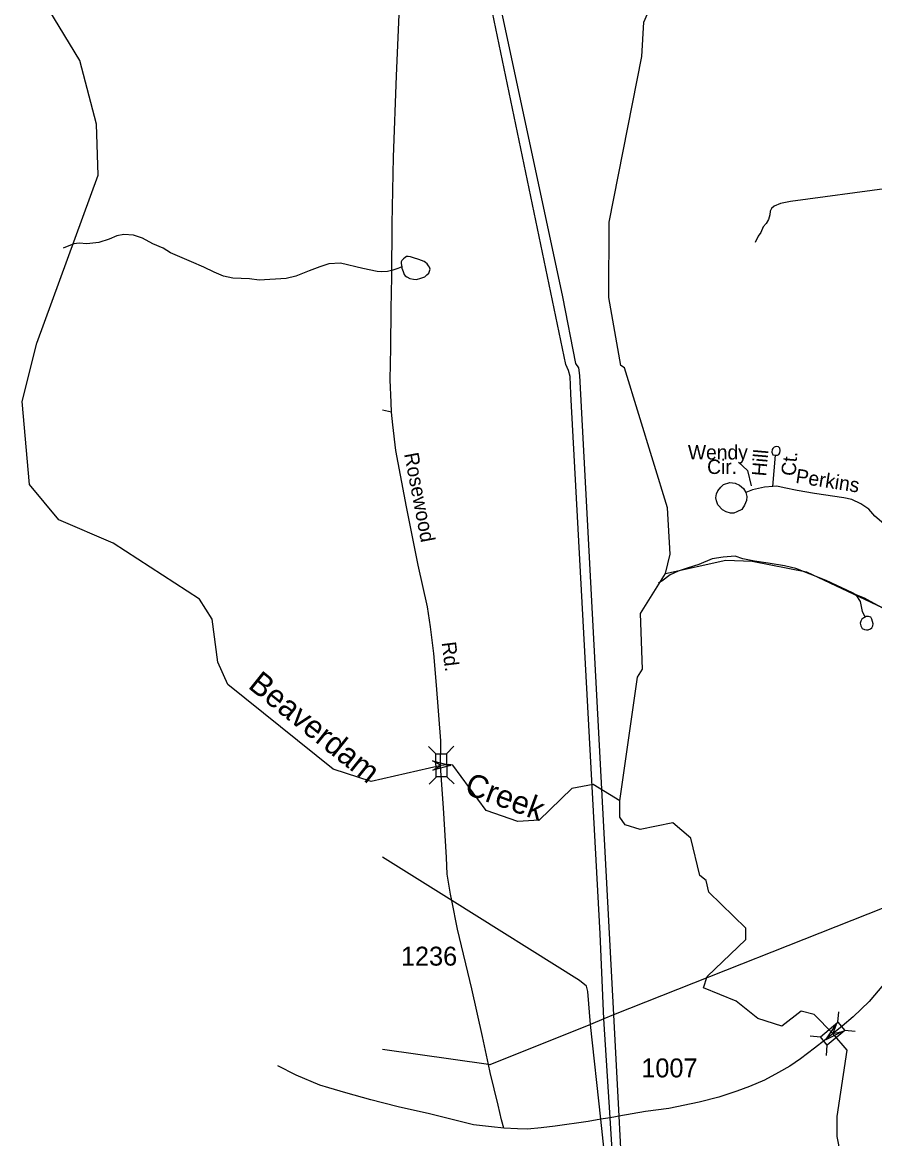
# Model space of a CAD drawing. Extents: x 2260773 to 2342389, y 552869 to 618546.
# Drawn here: x 2264723 to 2270356, y 595865 to 603238 of the extents above; entities that cross this region are included whole.
import ezdxf

# ---------------------------------------------------------------- set-up
doc = ezdxf.new("R2010")
doc.units = 0
for name, color, linetype in [('Exist Hydrographic Creek Single Shore', 7, 'Continuous'), ('Exist Hydrographic Creek Single Shore Label', 7, 'Continuous'), ('Exist Hydrographic Misc Water Feature', 7, 'Continuous'), ('Exist Road Non-System Type 51', 7, 'Continuous'), ('Exist Road Non-System Type 51 Label', 7, 'Continuous'), ('Exist Road Secondary Structure Standard Bridge Attributed CELL', 7, 'Continuous'), ('Exist Road Secondary Structure Standard Bridge CELL', 7, 'Continuous'), ('Exist Road Secondary Type 51 Attributed', 7, 'Continuous'), ('Exist Road Secondary Type 51 Label', 7, 'Continuous'), ('Exist Road Secondary Type 51 Number Label', 7, 'Continuous'), ('Exist Utilities Electrical Transmission Line', 7, 'Continuous')]:
    doc.layers.add(name, color=color, linetype=linetype)

msp = doc.modelspace()

# ---------------------------------------------------------------- linework, layer by layer
at = {"layer": 'Exist Hydrographic Creek Single Shore'}
for points in [[(2268973.5, 599599.1), (2269005.5, 599726.3), (2268986.6, 600031.7), (2268702.4, 600955.8), (2268677.6, 600972.7), (2268598.4, 601420.4), (2268602.5, 601918.8), (2268816.4, 603013.1), (2268831.6, 603239.1), (2269622.5, 605046.5), (2269645.4, 605219.9)], [(2268671.4, 598096.6), (2268495.5, 598205.1), (2268354.4, 598178.5), (2268139.5, 597969.7), (2267998.5, 597959.4), (2267789.5, 598032.5), (2267568.9, 598331.1), (2267541.7, 598337.2), (2267491.9, 598330.4), (2267029.6, 598224.9), (2266778.4, 598305.4), (2266082.5, 598864), (2266014.4, 599013), (2265978.5, 599295.8), (2265893.4, 599428.7), (2265323.6, 599797.7), (2264964.5, 599952.6), (2264770.5, 600186.1), (2264723.4, 600734.7), (2264819.5, 601119.8), (2265225.5, 602229.9), (2265214.5, 602564.7), (2265102.5, 602986.8), (2264730.3, 603601)], [(2268973.5, 599599.1), (2269372.5, 599686.1), (2269547.4, 599679.3), (2269906.5, 599609.7), (2270600.6, 599280.8)], [(2268671.4, 598096.6), (2268788.5, 598914.1), (2268821.5, 598965.9), (2268809.4, 599333.5), (2268973.5, 599599.1)], [(2270170.1, 595564.2), (2270108.4, 595879.9), (2270107.6, 596011.2), (2270174.3, 596450.4), (2270079.3, 596559.1), (2269955.5, 596684.4), (2269870.3, 596707.8), (2269743.5, 596608.9), (2269584.5, 596658), (2269441.6, 596772.4), (2269224.5, 596862.1), (2269248.5, 596937), (2269504.6, 597181.1), (2269504.6, 597256.5), (2269260.6, 597494.3), (2269242.5, 597570.1), (2269200.5, 597603.7), (2269140.6, 597850.9), (2269022.5, 597951.7), (2268806.6, 597906.9), (2268706.5, 597938.4), (2268672.5, 597988.3), (2268671.4, 598096.6)]]:
    msp.add_lwpolyline(points, dxfattribs=at)
at = {"layer": 'Exist Hydrographic Misc Water Feature'}
for points in [[(2267232, 601622.7), (2267219.9, 601618.5), (2267216.2, 601616.6), (2267203.9, 601612.3), (2267172.1, 601602.1), (2267136.2, 601593.7), (2267100.1, 601591.4), (2267068.1, 601593), (2266974, 601612.1), (2266825.8, 601648.6), (2266749.7, 601643.9), (2266690.2, 601623.6), (2266618.3, 601596.8), (2266530.9, 601562.1), (2266466.9, 601545.4), (2266289.3, 601535.7), (2266225.2, 601543.3), (2266115.5, 601548.1), (2266053.1, 601561.6), (2265990.8, 601588.7), (2265922.9, 601622.1), (2265842.1, 601657.4), (2265701.9, 601716.3), (2265653.7, 601745.8), (2265585.4, 601775.2), (2265516.7, 601812.3), (2265458.9, 601832), (2265395.1, 601837.1), (2265349, 601828.6), (2265297.3, 601806), (2265229.4, 601783.8), (2265149.3, 601774.8), (2265099.6, 601780.3), (2265063.5, 601776), (2264993.8, 601747.5)], [(2267232, 601622.7), (2267232, 601614.6), (2267240.2, 601592.7), (2267246.7, 601572.6), (2267252.7, 601564.8), (2267264.4, 601557), (2267284.5, 601547), (2267308.7, 601541.4), (2267328.8, 601539.6), (2267356.4, 601548), (2267370.2, 601554), (2267382.5, 601558.3), (2267396.2, 601570), (2267410.2, 601582.5), (2267413.9, 601594.5), (2267418, 601608.5), (2267413.6, 601620.5), (2267407.5, 601630.3), (2267397.7, 601644.4), (2267387.4, 601652), (2267377.8, 601657.9), (2267343.5, 601671.6), (2267309.3, 601683.3), (2267289, 601689.1), (2267273.2, 601691.1), (2267261.3, 601690.9), (2267253.5, 601684.7), (2267241.4, 601676.8), (2267231.4, 601664.5), (2267227.5, 601656.6), (2267226, 601644.7), (2267232, 601622.7)], [(2270232.7, 599457.9), (2270208.9, 599470), (2270035.9, 599552), (2269835.1, 599630.1), (2269759.2, 599649.6), (2269652.8, 599666.5), (2269561.2, 599679.5), (2269485.1, 599695), (2269434.8, 599712.3), (2269355.1, 599705.7), (2269281.1, 599695), (2269193.3, 599658.3), (2269117.8, 599633.6), (2269058, 599613), (2269004.4, 599590.3), (2268948.5, 599548), (2268924.9, 599533.7)], [(2270294.2, 599310.7), (2270275.8, 599346.3), (2270261.2, 599412.2), (2270232.7, 599457.9)], [(2270776.7, 599245.3), (2270714.8, 599248.6), (2270628.5, 599264), (2270552.6, 599295.3), (2270467.9, 599338.5), (2270353.1, 599399.2), (2270289.3, 599434.8), (2270232.7, 599457.9)], [(2270294.2, 599310.7), (2270284.2, 599304.5), (2270270, 599296.5), (2270264.7, 599284.3), (2270260.6, 599270.4), (2270264.9, 599252.3), (2270272.5, 599234.5), (2270288.9, 599228.8), (2270303, 599226.6), (2270312.9, 599226.8), (2270328.9, 599232.9), (2270337.1, 599239), (2270342.8, 599253.1), (2270346.5, 599265.1), (2270342.4, 599281.2), (2270338.1, 599297.2), (2270329.9, 599309), (2270316, 599314.7), (2270298.3, 599313), (2270294.2, 599310.7)]]:
    msp.add_lwpolyline(points, dxfattribs=at)
at = {"layer": 'Exist Road Non-System Type 51'}
for p, q in [((2267163.1, 600664.5), (2267104.4, 600676.5)), ((2269682.3, 600172.5), (2269700.4, 600380.5))]:
    msp.add_line(p, q, dxfattribs=at)
for points in [[(2270453.5, 602142.7), (2269800.7, 602054.6), (2269732.7, 602042), (2269690.9, 602023.7), (2269675, 602009.4), (2269665.3, 601991.4), (2269663.6, 601967.4), (2269653.8, 601937.2), (2269638, 601909.2), (2269618.4, 601887), (2269604.7, 601850.9), (2269585, 601826.7), (2269565.3, 601784.5)], [(2269700.4, 600380.5), (2269714.5, 600378.8), (2269722.4, 600384.8), (2269730.2, 600394.8), (2269732.2, 600410.8), (2269730, 600424.8), (2269719.9, 600434.6), (2269703.9, 600436.6), (2269692, 600432.4), (2269682.1, 600424.4), (2269678.1, 600416.3), (2269676.2, 600400.3), (2269682.4, 600382.4), (2269700.4, 600380.5)], [(2269504.8, 600132.9), (2269511.1, 600107), (2269509.3, 600080.8), (2269495.7, 600048.7), (2269477.9, 600020.7), (2269444, 600004.4), (2269424.3, 599996.2), (2269404.3, 599996), (2269374.1, 600005.6), (2269350.1, 600017.5), (2269319.8, 600051.1), (2269311.5, 600077.1), (2269307.2, 600098.9), (2269311.1, 600125.1), (2269318.9, 600143.1), (2269338.6, 600169.3), (2269356.5, 600185.3), (2269398.2, 600199.9), (2269434.3, 600194.1), (2269462.4, 600180.4), (2269488.5, 600158.6), (2269504.8, 600132.9)], [(2269682.3, 600172.5), (2269628.5, 600168), (2269548.8, 600151.2), (2269504.8, 600132.9)], [(2271138.2, 599896.2), (2271002.3, 599889), (2270866.5, 599875.7), (2270722.8, 599860.5), (2270626.9, 599853.6), (2270558.9, 599862.8), (2270498.7, 599878.2), (2270436.4, 599905.7), (2270400.1, 599939.4), (2270355.9, 599976.9), (2270317.5, 600022.4), (2270265.2, 600058.1), (2270204.8, 600087.5), (2270152.8, 600097), (2269958.7, 600127.1), (2269844.5, 600146), (2269758.5, 600163.1), (2269708.4, 600174.8), (2269682.3, 600172.5)]]:
    msp.add_lwpolyline(points, dxfattribs=at)
at = {"layer": 'Exist Road Non-System Type 51 Label'}
msp.add_lwpolyline([(2269455.1, 600332.7), (2269515.7, 600279.1), (2269539, 600176.4)], dxfattribs=at)
at = {"layer": 'Exist Road Secondary Structure Standard Bridge Attributed CELL'}
for points in [[(2267434.9, 598361.5), (2267552.9, 598330.9), (2267435.4, 598298.3), (2267491.9, 598330.4)], [(2270142.8, 596572.5), (2270033.2, 596519.1), (2270101.5, 596620.2), (2270079.3, 596559.1)]]:
    msp.add_lwpolyline(points, close=True, dxfattribs=at)
at = {"layer": 'Exist Road Secondary Structure Standard Bridge CELL'}
for p, q in [((2267406.9, 598454.4), (2267456.4, 598406.3)), ((2267575.1, 598456.7), (2267527, 598407.3)), ((2267459.7, 598255.2), (2267411.6, 598205.8)), ((2267528.7, 598256.2), (2267578.2, 598208.1)), ((2270113.5, 596634.5), (2270119.6, 596703.2)), ((2270157.9, 596581.6), (2270226.6, 596575.6)), ((2269928.8, 596543.7), (2269997.5, 596537.6)), ((2270036.9, 596414.8), (2270042.9, 596483.6))]:
    msp.add_line(p, q, dxfattribs=at)
for points in [[(2267527, 598407.3), (2267529.1, 598256.2), (2267458.5, 598255.2), (2267456.4, 598406.3)], [(2269997.5, 596537.6), (2270113.3, 596634.7), (2270158.7, 596580.7), (2270042.9, 596483.6)]]:
    msp.add_lwpolyline(points, close=True, dxfattribs=at)
at = {"layer": 'Exist Road Secondary Type 51 Attributed'}
for points in [[(2267487.9, 598324.9), (2267490.1, 598492.3), (2267460.8, 598861.4), (2267443.7, 599069.2), (2267421.7, 599245.2), (2267401.1, 599377.5), (2267338.5, 599652.7), (2267262.9, 600037.9), (2267191.5, 600411), (2267172, 600580.8), (2267163.1, 600664.5), (2267160.6, 600728.5), (2267155.2, 600876.4), (2267159.1, 601088.2), (2267160.7, 601346.1), (2267164.6, 601558.2), (2267167.3, 601908), (2267175.3, 602347.9), (2267196.2, 602885.6), (2267216, 603339.7), (2267244, 603969.7)], [(2267905.4, 595935.5), (2267890.8, 595989.3), (2267868.8, 596087.1), (2267815, 596302.2), (2267803.8, 596354.2), (2267763.7, 596539.3), (2267692.9, 596854.6), (2267600, 597248.2), (2267561.9, 597438.7), (2267553.6, 597480.4), (2267531.6, 597612.4), (2267526.8, 597722.4), (2267507.2, 598049.9), (2267487.9, 598324.9)], [(2271778.3, 597594.1), (2271456.8, 597452), (2271324.8, 597391.2), (2271166.8, 597321.8), (2271070.6, 597282.5), (2270970.9, 597236.6), (2270888.7, 597199.2), (2270755.6, 597142.3), (2270633.1, 597064.6), (2270558.3, 597007.7), (2270474.6, 596940.4), (2270413.3, 596883.6), (2270320, 596772.2), (2270213, 596669.4), (2270142.1, 596608.7)], [(2270142.1, 596608.7), (2270026.5, 596515.6), (2269959.1, 596463), (2269865.9, 596392.1), (2269794.3, 596343.6), (2269720.7, 596302.9), (2269627.3, 596252), (2269529.7, 596209), (2269446.1, 596178.3), (2269326.6, 596139.2), (2269195.3, 596106.6), (2268995, 596065.1), (2268841.1, 596045.5), (2268665.1, 596012.9), (2268643.2, 596008.9), (2268607.1, 596003), (2268545.9, 595993.1), (2268462.4, 595979.5), (2268245, 595947.7), (2268152.2, 595938), (2268061.8, 595928.2), (2267995.8, 595930.6), (2267905.4, 595935.5)], [(2267905.4, 595935.5), (2267824.8, 595942.9), (2267705.1, 595957.5), (2267404.6, 596030.9), (2267216.5, 596072.4), (2267104.4, 596102.3), (2267027, 596122.9), (2266861, 596167.8), (2266748.3, 596201.1), (2266689.1, 596218.6), (2266533.6, 596284.4), (2266412.5, 596345.8)]]:
    msp.add_lwpolyline(points, dxfattribs=at)
at = {"layer": 'Exist Utilities Electrical Transmission Line'}
for p, q in [((2271654.9, 597880), (2268629.9, 596682.3)), ((2267561.9, 597438.7), (2267104.4, 597725.3)), ((2268566.2, 596655.8), (2268478.4, 596619)), ((2268629.9, 596682.3), (2268566.2, 596655.8)), ((2268607.1, 596003), (2268566.2, 596655.8)), ((2268629.9, 596682.3), (2268665.1, 596012.9)), ((2268545.9, 595993.1), (2268478.4, 596619)), ((2267803.8, 596354.2), (2267104.4, 596453.9))]:
    msp.add_line(p, q, dxfattribs=at)
for points in [[(2268566.2, 596655.8), (2268542.8, 597219.3), (2268347.3, 600785.6), (2268344.2, 600899.6), (2268331.8, 600939.5), (2268315.4, 600979.2), (2267687.9, 603993)], [(2267741.8, 603996.8), (2268293.3, 601424.9), (2268379.4, 600985.9), (2268397.7, 600955.9), (2268406.1, 600906.2), (2268629.9, 596682.3)], [(2268478.4, 596619), (2268460.5, 596836.7), (2268452, 596872.7), (2268405.8, 596910.2), (2267561.9, 597438.7)], [(2268478.4, 596619), (2267813.3, 596352.8), (2267803.8, 596354.2)], [(2268795, 595403.6), (2268625.9, 595593), (2268593.7, 595630.6), (2268579.2, 595684.5), (2268545.9, 595993.1)], [(2269050.1, 595459.2), (2268675.6, 595635.4), (2268637.4, 595664.9), (2268624.9, 595718.8), (2268607.1, 596003)], [(2268665.1, 596012.9), (2268678.5, 595759.3), (2268683, 595705.4), (2269157.4, 595485.3)]]:
    msp.add_lwpolyline(points, dxfattribs=at)

# ---------------------------------------------------------------- texts
at = {"layer": 'Exist Hydrographic Creek Single Shore Label'}
for s, rotation, p in [('Beaverdam', 321.24718, (2266208.5, 598846.7)), ('Creek', 339.77454, (2267638, 598146.9))]:
    msp.add_text(s, height=150, rotation=rotation, dxfattribs=at).set_placement(p)
at = {"layer": 'Exist Road Non-System Type 51 Label'}
for s, p in [('Wendy', (2269122, 600351.1)), ('Cir.', (2269248.8, 600255.4))]:
    msp.add_text(s, height=95, dxfattribs=at).set_placement(p)
for s, rotation, p in [('Hill', 85.02745, (2269638.5, 600237.2)), ('Ct.', 85.02745, (2269832.5, 600239.3)), ('Perkins', 351.18464, (2269829, 600197))]:
    msp.add_text(s, height=95, rotation=rotation, dxfattribs=at).set_placement(p)
at = {"layer": 'Exist Road Secondary Type 51 Label'}
for s, rotation, p in [('Rosewood', 280.83342, (2267246, 600387.7)), ('Rd.', 277.06664, (2267494.1, 599141.9))]:
    msp.add_text(s, height=95, rotation=rotation, dxfattribs=at).set_placement(p)
at = {"layer": 'Exist Road Secondary Type 51 Number Label'}
for s, p in [('1236', (2267225.2, 597008.3)), ('1007', (2268813.8, 596270.1))]:
    msp.add_text(s, height=125, dxfattribs=at).set_placement(p)

doc.saveas('drawing.dxf')
